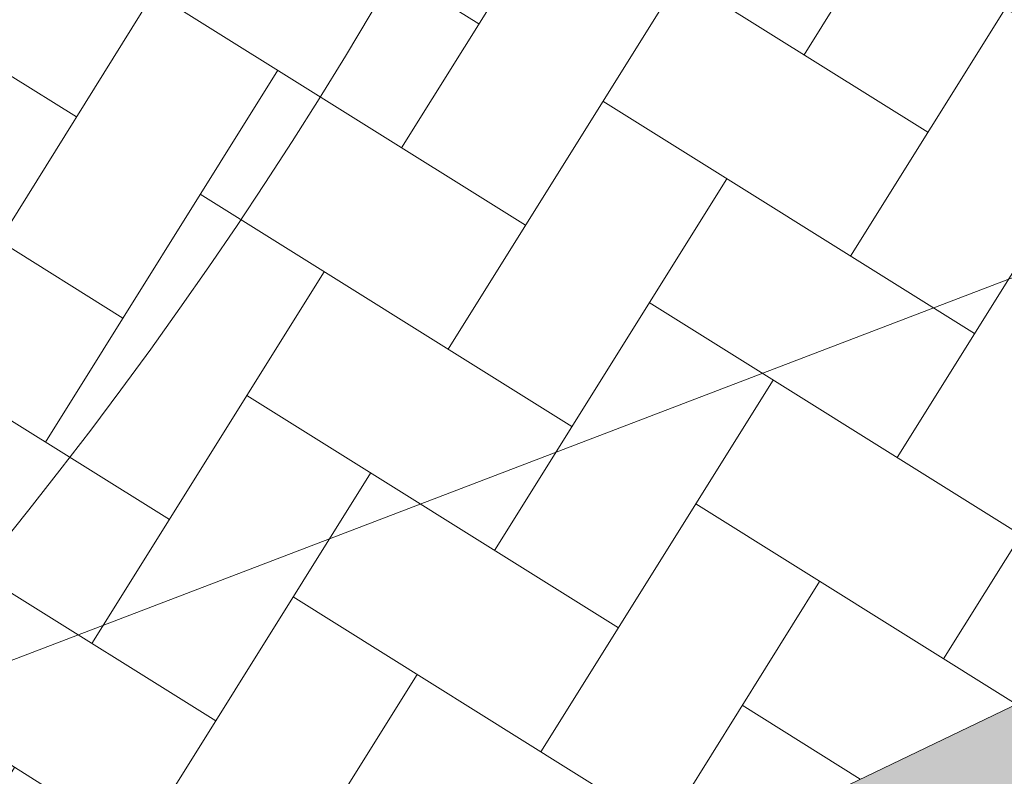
# Model space of a CAD drawing. Header units: metres. Extents: x 163628 to 167676, y 402708 to 405373.
# Tile 1027 of 1056: x 166453.28 to 166454.69, y 404406.01 to 404407.09. Entities that reach past the tile are written whole.
import ezdxf

# ---------------------------------------------------------------- set-up
doc = ezdxf.new("R2010")
doc.units = ezdxf.units.M
doc.linetypes.add('X-CA190022.004-UO-DWM_Snelfietsroute$0$VH-GELEIDEBAND_50X200', pattern=[8, 4, -2, 0, -2])
doc.layers.add('X-CA190022.004-UO-ARC_Arcering$0$N-WE-VH-VERHARDING-FIETSSTRAAT_GRIJS-A', color=251, linetype='Continuous', lineweight=0, transparency=0.5)
doc.layers.add('X-CA190022.004-UO-ARC_Arcering$0$N-WE-VH-VERHARDING_BETONSTRAATSTEEN-A-200', color=252, linetype='Continuous', lineweight=18, transparency=0.5)
for name, color, linetype, lineweight in [('X-CA190022.004-UO-BGT_Ondergrond$0$GE_314_WGDRijbaanLokaleweg_Vlak_GEM', 253, 'Continuous', 9), ('X-CA190022.004-UO-BGT_Ondergrond$0$GE_366_OWGBerm_groenvoorziening_Vlak_GEM', 253, 'Continuous', 9), ('X-CA190022.004-UO-DWM_Snelfietsroute$0$N-WE-VH-KANTOPSLUITING_ACHTERKANTBAND-G', 7, 'Continuous', 18), ('X-CA190022.004-UO-DWM_Snelfietsroute$0$N-WE-VH-KANTOPSLUITING_GELEIDEBAND_50X200-G', 7, 'X-CA190022.004-UO-DWM_Snelfietsroute$0$VH-GELEIDEBAND_50X200', 18), ('X-CA190022.004-UO-DWM_Snelfietsroute$0$N-WE-VW-MARKERING_DWARS_DRIEHOEK_5050-G', 7, 'X-CA190022.004-UO-DWM_Snelfietsroute$0$VW-HAAIETAND50-L-N', 18), ('X-CA190022.004-UO-KAD_Percelen$0$B-WE-KG-GRENS_PERCEEL-GV', 150, 'Continuous', 9)]:
    doc.layers.add(name, color=color, linetype=linetype, lineweight=lineweight)
doc.linetypes.add('X-CA190022.004-UO-DWM_Snelfietsroute$0$VW-HAAIETAND50-L-N', pattern='A,0,-0.5,[150,NLCS.SHX,S=1,R=0,X=-0.625,Y=-0.25],-0.5', length=1)

msp = doc.modelspace()

# ---------------------------------------------------------------- hatches: boundary and pattern name
at = {"layer": 'X-CA190022.004-UO-ARC_Arcering$0$N-WE-VH-VERHARDING-FIETSSTRAAT_GRIJS-A'}
h = msp.add_hatch(color=256, dxfattribs=at)
h.dxf.hatch_style = 1
h.paths.add_polyline_path([(166467.512, 404410.5752), (166464.8267, 404409.9519), (166464.7474, 404409.9335), (166463.7939, 404409.6989), (166462.7639, 404409.4153), (166461.7425, 404409.1024), (166460.8108, 404408.7887), (166460.7275, 404408.7594), (166459.7278, 404408.3895), (166458.7367, 404407.9902), (166457.758, 404407.563), (166457.0186, 404407.2179), (166455.0019, 404406.2494), (166449.7612, 404403.7327), (166449.9344, 404403.3721), (166450.6678, 404403.7244), (166455.1751, 404405.8888), (166457.1898, 404406.8563), (166457.9226, 404407.1984), (166458.8914, 404407.6213), (166459.872, 404408.0163), (166460.8634, 404408.3831), (166460.9411, 404408.4106), (166461.8649, 404408.7215), (166462.8756, 404409.0311), (166463.8948, 404409.3118), (166464.8404, 404409.5444), (166464.9172, 404409.5622), (166467.6025, 404410.1856)])
at = {"layer": 'X-CA190022.004-UO-ARC_Arcering$0$N-WE-VH-VERHARDING_BETONSTRAATSTEEN-A-200'}
h = msp.add_hatch(dxfattribs=at)
h.set_pattern_fill('AVH-BSS_KEIFORMAAT_KEPER', color=256, scale=2, angle=58, pattern_type=2)
h.set_pattern_definition([(58, (0, 0), (-0.0668070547, 0.28937314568), [0.63, -0.21]), (328, (-0.35618, 0.22257), (-0.0668070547, 0.28937314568), [0.63, -0.21])])
h.paths.add_polyline_path([(166458.4081, 404415.0843), (166454.021, 404413.044, -0.347379), (166450.1174, 404403.915), (166450.1218, 404403.9059), (166450.4947, 404404.0849), (166455.0019, 404406.2494), (166457.0186, 404407.2179), (166457.758, 404407.563), (166458.7367, 404407.9902), (166459.7278, 404408.3895), (166460.7275, 404408.7594), (166460.8108, 404408.7887), (166461.7425, 404409.1024), (166462.7639, 404409.4153), (166463.7939, 404409.6989), (166464.7474, 404409.9335), (166464.8267, 404409.9519), (166467.512, 404410.5752, -0.358219)])

# ---------------------------------------------------------------- linework, layer by layer
at = {"layer": 'X-CA190022.004-UO-BGT_Ondergrond$0$GE_314_WGDRijbaanLokaleweg_Vlak_GEM'}
msp.add_arc((166448.3368, 404410.3395), 6.3362, 295.90577, 20.90154, dxfattribs=at)
at = {"layer": 'X-CA190022.004-UO-BGT_Ondergrond$0$GE_366_OWGBerm_groenvoorziening_Vlak_GEM', "extrusion": (0, 0, -1)}
msp.add_arc((-166448.3368, 404410.3395), 6.3362, 159.09846, 244.09423, dxfattribs=at)
at = {"layer": 'X-CA190022.004-UO-DWM_Snelfietsroute$0$N-WE-VH-KANTOPSLUITING_ACHTERKANTBAND-G', "ltscale": 0.2, "flags": 128}
msp.add_lwpolyline([(166452.6355, 404406.3971, 0.225231), (166453.8285, 404412.9785)], format="xyb", dxfattribs=at)
at = {"layer": 'X-CA190022.004-UO-DWM_Snelfietsroute$0$N-WE-VH-KANTOPSLUITING_GELEIDEBAND_50X200-G', "ltscale": 0.2, "flags": 128}
msp.add_lwpolyline([(166452.795, 404406.2763, 0.225851), (166454.0178, 404413.0432)], format="xyb", dxfattribs=at)
at = {"layer": 'X-CA190022.004-UO-DWM_Snelfietsroute$0$N-WE-VW-MARKERING_DWARS_DRIEHOEK_5050-G', "flags": 128}
msp.add_lwpolyline([(166458.7367, 404407.9901), (166457.7574, 404407.5627), (166457.0167, 404407.2169), (166457.0164, 404407.2168), (166452.6613, 404405.1254)], dxfattribs=at)
at = {"layer": 'X-CA190022.004-UO-KAD_Percelen$0$B-WE-KG-GRENS_PERCEEL-GV', "flags": 128}
for points in [[(166448.443, 404416.734), (166448.539, 404415.683), (166448.561, 404414.628), (166448.511, 404413.574), (166448.388, 404412.526), (166448.192, 404411.489), (166447.926, 404410.468), (166447.59, 404409.467), (166447.186, 404408.493), (166446.715, 404407.548), (166446.181, 404406.639), (166445.585, 404405.768), (166444.93, 404404.94), (166444.219, 404404.16), (166443.457, 404403.431), (166442.646, 404402.756), (166441.79, 404402.138), (166440.894, 404401.582), (166439.961, 404401.088), (166475.871, 404414.811)], [(166475.871, 404414.811), (166439.961, 404401.088), (166434.179, 404398.305), (166417.991, 404390.555), (166406.027, 404384.829)]]:
    msp.add_lwpolyline(points, dxfattribs=at)

doc.saveas('drawing.dxf')
